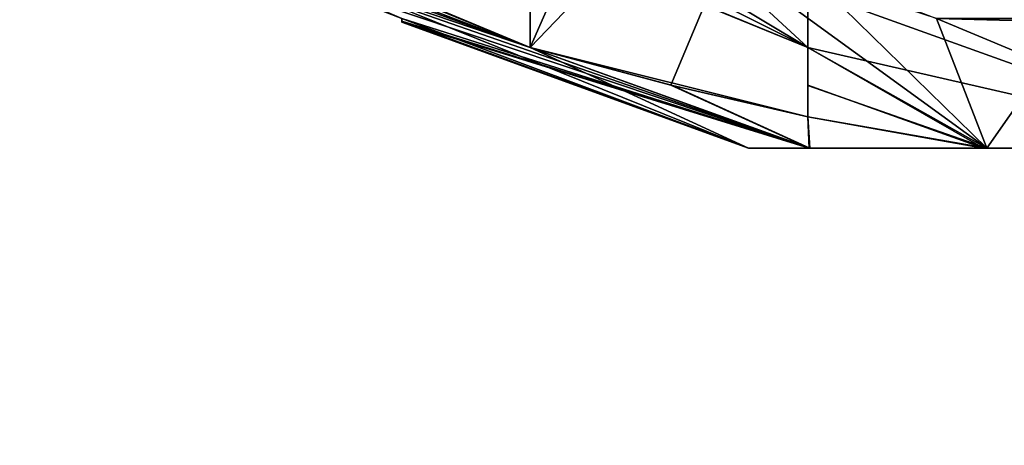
# Model space of a CAD drawing. Header units: millimetres. Extents: x -682 to 137, y -14 to 967.
# Tile 407 of 656: x -1.482 to -0.638, y 951.545 to 951.91. Entities that reach past the tile are written whole.
import ezdxf

# ---------------------------------------------------------------- set-up
doc = ezdxf.new("R2010")
doc.units = ezdxf.units.MM
doc.header["$LTSCALE"] = 65.185185
for name, color, linetype in [('1844', 7, 'CONTINUOUS'), ('2143', 7, 'CONTINUOUS'), ('2144', 7, 'CONTINUOUS'), ('2145', 7, 'CONTINUOUS'), ('2146', 7, 'CONTINUOUS'), ('2725', 7, 'CONTINUOUS'), ('2726', 7, 'CONTINUOUS'), ('2727', 7, 'CONTINUOUS'), ('2728', 7, 'CONTINUOUS'), ('3024', 7, 'CONTINUOUS'), ('3734', 7, 'CONTINUOUS'), ('3748', 7, 'CONTINUOUS'), ('4', 7, 'CONTINUOUS'), ('5', 7, 'CONTINUOUS'), ('6', 7, 'CONTINUOUS'), ('7', 7, 'CONTINUOUS')]:
    doc.layers.add(name, color=color, linetype=linetype)

msp = doc.modelspace()

# ---------------------------------------------------------------- linework, layer by layer
at = {"layer": '1844', "color": 7, "linetype": 'CONTINUOUS', "true_color": 0x999999}
msp.add_3dface([(-0.696, 951.91109, 0.93058), (-0.577, 951.90813, 0.99929), (-0.458, 951.91109, 1.06799), (-0.696, 951.91109, 0.93058)], dxfattribs=at)
at = {"layer": '2143', "color": 7, "linetype": 'CONTINUOUS', "true_color": 0x999999}
for points in [[(-0.806, 951.88641, 0.74011), (-0.806, 952.19281, 0.74011), (-0.806, 952.16089, 0.60092), (-0.806, 951.88641, 0.74011)], [(-0.806, 952.13408, 0.46529), (-0.806, 951.88641, 0.74011), (-0.806, 952.16089, 0.60092), (-0.806, 952.13408, 0.46529)], [(-0.806, 951.82687, 0.46529), (-0.806, 951.88641, 0.74011), (-0.806, 952.13408, 0.46529), (-0.806, 951.82687, 0.46529)], [(-0.806, 951.82687, 0.46529), (-0.806, 951.85404, 0.60092), (-0.806, 951.88641, 0.74011), (-0.806, 951.82687, 0.46529)]]:
    msp.add_3dface(points, dxfattribs=at)
at = {"layer": '2144', "color": 7, "linetype": 'CONTINUOUS', "true_color": 0x999999}
msp.add_3dface([(-0.806, 951.88641, 0.74011), (-0.92503, 951.93537, 0.80883), (-0.806, 952.19281, 0.74011), (-0.806, 951.88641, 0.74011)], dxfattribs=at)
at = {"layer": '2145', "color": 7, "linetype": 'CONTINUOUS', "true_color": 0x999999}
for points in [[(-1.044, 951.88642, 0.32788), (-0.92346, 952.16089, 0.39747), (-1.044, 952.19282, 0.32788), (-1.044, 951.88642, 0.32788)], [(-1.044, 951.88642, 0.32788), (-0.806, 952.13408, 0.46529), (-0.92346, 952.16089, 0.39747), (-1.044, 951.88642, 0.32788)], [(-1.044, 951.88642, 0.32788), (-0.92344, 951.85404, 0.39749), (-0.806, 952.13408, 0.46529), (-1.044, 951.88642, 0.32788)], [(-0.92344, 951.85404, 0.39749), (-0.806, 951.82687, 0.46529), (-0.806, 952.13408, 0.46529), (-0.92344, 951.85404, 0.39749)]]:
    msp.add_3dface(points, dxfattribs=at)
at = {"layer": '2146', "color": 7, "linetype": 'CONTINUOUS', "true_color": 0x999999}
msp.add_3dface([(-1.16303, 951.93538, 0.3966), (-1.044, 951.88642, 0.32788), (-1.044, 952.19282, 0.32788), (-1.16303, 951.93538, 0.3966)], dxfattribs=at)
at = {"layer": '2725', "color": 7, "linetype": 'CONTINUOUS', "true_color": 0x999999}
msp.add_3dface([(-1.044, 951.88642, -0.32788), (-1.16115, 951.9346, -0.39552), (-1.044, 952.19282, -0.32788), (-1.044, 951.88642, -0.32788)], dxfattribs=at)
at = {"layer": '2726', "color": 7, "linetype": 'CONTINUOUS', "true_color": 0x999999}
for points in [[(-1.044, 951.88642, -0.32788), (-1.044, 952.19282, -0.32788), (-0.92345, 952.16089, -0.39748), (-1.044, 951.88642, -0.32788)], [(-1.044, 951.88642, -0.32788), (-0.92345, 952.16089, -0.39748), (-0.806, 952.13408, -0.46529), (-1.044, 951.88642, -0.32788)], [(-0.806, 951.82687, -0.46529), (-1.044, 951.88642, -0.32788), (-0.806, 952.13408, -0.46529), (-0.806, 951.82687, -0.46529)], [(-0.806, 951.82687, -0.46529), (-0.92219, 951.85374, -0.39821), (-1.044, 951.88642, -0.32788), (-0.806, 951.82687, -0.46529)]]:
    msp.add_3dface(points, dxfattribs=at)
at = {"layer": '2727', "color": 7, "linetype": 'CONTINUOUS', "true_color": 0x999999}
for points in [[(-0.806, 951.88641, -0.74011), (-0.806, 952.16089, -0.60093), (-0.806, 952.19281, -0.74011), (-0.806, 951.88641, -0.74011)], [(-0.806, 951.88641, -0.74011), (-0.806, 952.13408, -0.46529), (-0.806, 952.16089, -0.60093), (-0.806, 951.88641, -0.74011)], [(-0.806, 951.88641, -0.74011), (-0.806, 951.85373, -0.59942), (-0.806, 952.13408, -0.46529), (-0.806, 951.88641, -0.74011)], [(-0.806, 951.85373, -0.59942), (-0.806, 951.82687, -0.46529), (-0.806, 952.13408, -0.46529), (-0.806, 951.85373, -0.59942)]]:
    msp.add_3dface(points, dxfattribs=at)
at = {"layer": '2728', "color": 7, "linetype": 'CONTINUOUS', "true_color": 0x999999}
msp.add_3dface([(-0.92315, 951.9346, -0.80775), (-0.806, 951.88641, -0.74011), (-0.806, 952.19281, -0.74011), (-0.92315, 951.9346, -0.80775)], dxfattribs=at)
at = {"layer": '3024', "color": 7, "linetype": 'CONTINUOUS', "true_color": 0x999999}
msp.add_3dface([(-0.458, 951.91109, -1.06799), (-0.577, 951.90812, -0.99929), (-0.696, 951.91109, -0.93058), (-0.458, 951.91109, -1.06799)], dxfattribs=at)
at = {"layer": '3734', "color": 7, "linetype": 'CONTINUOUS', "true_color": 0x96918c}
for points in [[(-3.39903, 867.5, -10.46115), (0, 867.5, -11), (-3.39875, 953.8, -10.46176), (-3.39903, 867.5, -10.46115)], [(0, 867.5, 11), (-3.39903, 867.5, 10.46115), (0, 953.8, 11), (0, 867.5, 11)], [(0, 953.8, 11), (-3.39903, 867.5, 10.46115), (-3.39875, 953.8, 10.46176), (0, 953.8, 11)], [(0, 867.5, -11), (0, 953.8, -11), (-3.39875, 953.8, -10.46176), (0, 867.5, -11)]]:
    msp.add_3dface(points, dxfattribs=at)
at = {"layer": '3748', "color": 7, "linetype": 'CONTINUOUS', "true_color": 0x96918c}
for points in [[(-3.88113, 865.50436, 14.48464), (0, 865.50436, 14.9956), (-3.65528, 965.50436, 13.64169), (-3.88113, 865.50436, 14.48464)], [(0, 865.50436, -14.9956), (-3.88113, 865.50436, -14.48464), (0, 965.50436, -14.12291), (0, 865.50436, -14.9956)], [(0, 965.50436, -14.12291), (-3.88113, 865.50436, -14.48464), (-3.65528, 965.50436, -13.64169), (0, 965.50436, -14.12291)], [(-3.65528, 965.50436, 13.64169), (0, 865.50436, 14.9956), (0, 965.50436, 14.12291), (-3.65528, 965.50436, 13.64169)]]:
    msp.add_3dface(points, dxfattribs=at)
at = {"layer": '4', "color": 7, "linetype": 'CONTINUOUS', "true_color": 0x999999}
for points in [[(-1.154, 952.09498, -1.20339), (-0.806, 951.88641, -0.74011), (-1.154, 952.06043, -1.06799), (-1.154, 952.09498, -1.20339)], [(-0.806, 951.88641, -0.74011), (-1.154, 952.09498, -1.20339), (-0.934, 952.00453, -1.06799), (-0.806, 951.88641, -0.74011)], [(-1.502, 952.06045, -0.46529), (-1.502, 952.0772, -0.60279), (-1.044, 951.88642, -0.32788), (-1.502, 952.06045, -0.46529)], [(-1.044, 951.88642, -0.32788), (-1.502, 952.0772, -0.60279), (-1.16115, 951.9346, -0.39552), (-1.044, 951.88642, -0.32788)], [(-0.85684, 951.8), (-1.154, 951.91112, -0.13741), (-1.502, 952.06045, -0.46529), (-0.85684, 951.8)], [(-0.85684, 951.8), (-1.502, 952.06045, -0.46529), (-1.044, 951.88642, -0.32788), (-0.85684, 951.8)], [(-0.806, 951.88641, -0.74011), (-0.92315, 951.9346, -0.80775), (-1.154, 952.06043, -1.06799), (-0.806, 951.88641, -0.74011)], [(-0.65268, 951.8, -0.55496), (-0.806, 951.88641, -0.74011), (-0.934, 952.00453, -1.06799), (-0.65268, 951.8, -0.55496)], [(-0.81235, 951.95643, -0.99776), (-0.65268, 951.8, -0.55496), (-0.934, 952.00453, -1.06799), (-0.81235, 951.95643, -0.99776)], [(-0.696, 951.91109, -0.93058), (-0.65268, 951.8, -0.55496), (-0.81235, 951.95643, -0.99776), (-0.696, 951.91109, -0.93058)], [(-1.154, 951.9089, -0.06875), (-1.154, 951.91112, -0.13741), (-0.85684, 951.8), (-1.154, 951.9089, -0.06875)], [(-1.154, 951.90816), (-1.154, 951.9089, -0.06875), (-0.85684, 951.8), (-1.154, 951.90816)], [(-0.577, 951.90812, -0.99929), (-0.65268, 951.8, -0.55496), (-0.696, 951.91109, -0.93058), (-0.577, 951.90812, -0.99929)], [(-0.4236, 951.8, -0.74481), (-0.65268, 951.8, -0.55496), (-0.577, 951.90812, -0.99929), (-0.4236, 951.8, -0.74481)], [(-0.80437, 951.8, -0.2949), (-0.85684, 951.8), (-1.044, 951.88642, -0.32788), (-0.80437, 951.8, -0.2949)], [(-0.92219, 951.85374, -0.39821), (-0.80437, 951.8, -0.2949), (-1.044, 951.88642, -0.32788), (-0.92219, 951.85374, -0.39821)], [(-0.806, 951.88641, -0.74011), (-0.65268, 951.8, -0.55496), (-0.806, 951.85373, -0.59942), (-0.806, 951.88641, -0.74011)], [(-0.806, 951.82687, -0.46529), (-0.80437, 951.8, -0.2949), (-0.92219, 951.85374, -0.39821), (-0.806, 951.82687, -0.46529)], [(-0.806, 951.85373, -0.59942), (-0.65268, 951.8, -0.55496), (-0.806, 951.82687, -0.46529), (-0.806, 951.85373, -0.59942)], [(-0.65268, 951.8, -0.55496), (-0.80437, 951.8, -0.2949), (-0.806, 951.82687, -0.46529), (-0.65268, 951.8, -0.55496)]]:
    msp.add_3dface(points, dxfattribs=at)
at = {"layer": '5', "color": 7, "linetype": 'CONTINUOUS', "true_color": 0x999999}
for points in [[(-0.85684, 951.8), (-0.80437, 951.8, -0.2949), (-0.8049, 951.8, 0.29356), (-0.85684, 951.8)], [(-0.8049, 951.8, 0.29356), (-0.80437, 951.8, -0.2949), (-0.65564, 951.8, 0.5515), (-0.8049, 951.8, 0.29356)], [(-0.80437, 951.8, -0.2949), (-0.65268, 951.8, -0.55496), (-0.65564, 951.8, 0.5515), (-0.80437, 951.8, -0.2949)], [(-0.65564, 951.8, 0.5515), (-0.65268, 951.8, -0.55496), (-0.4295, 951.8, 0.74142), (-0.65564, 951.8, 0.5515)], [(-0.65268, 951.8, -0.55496), (-0.4236, 951.8, -0.74481), (-0.4295, 951.8, 0.74142), (-0.65268, 951.8, -0.55496)]]:
    msp.add_3dface(points, dxfattribs=at)
at = {"layer": '6', "color": 7, "linetype": 'CONTINUOUS', "true_color": 0x999999}
for points in [[(-1.392, 952.00456, 0.27482), (-1.044, 951.88642, 0.32788), (-1.62121, 952.09559, 0.39646), (-1.392, 952.00456, 0.27482)], [(-1.62121, 952.09559, 0.39646), (-1.044, 951.88642, 0.32788), (-1.502, 952.06045, 0.46529), (-1.62121, 952.09559, 0.39646)], [(-1.154, 952.06043, 1.06799), (-1.27321, 952.0772, 0.99916), (-0.806, 951.88641, 0.74011), (-1.154, 952.06043, 1.06799)], [(-0.806, 951.88641, 0.74011), (-1.27321, 952.0772, 0.99916), (-0.92503, 951.93537, 0.80883), (-0.806, 951.88641, 0.74011)], [(-1.044, 951.88642, 0.32788), (-1.16303, 951.93538, 0.3966), (-1.502, 952.06045, 0.46529), (-1.044, 951.88642, 0.32788)], [(-0.4295, 951.8, 0.74142), (-0.696, 951.91109, 0.93058), (-1.154, 952.06043, 1.06799), (-0.4295, 951.8, 0.74142)], [(-0.4295, 951.8, 0.74142), (-1.154, 952.06043, 1.06799), (-0.806, 951.88641, 0.74011), (-0.4295, 951.8, 0.74142)], [(-1.27309, 951.95753, 0.20617), (-0.8049, 951.8, 0.29356), (-1.392, 952.00456, 0.27482), (-1.27309, 951.95753, 0.20617)], [(-1.392, 952.00456, 0.27482), (-0.8049, 951.8, 0.29356), (-1.044, 951.88642, 0.32788), (-1.392, 952.00456, 0.27482)], [(-1.154, 951.91112, 0.13741), (-0.8049, 951.8, 0.29356), (-1.27309, 951.95753, 0.20617), (-1.154, 951.91112, 0.13741)], [(-1.154, 951.9089, 0.06875), (-0.8049, 951.8, 0.29356), (-1.154, 951.91112, 0.13741), (-1.154, 951.9089, 0.06875)], [(-1.154, 951.90816), (-0.8049, 951.8, 0.29356), (-1.154, 951.9089, 0.06875), (-1.154, 951.90816)], [(-1.154, 951.90816), (-0.85684, 951.8), (-0.8049, 951.8, 0.29356), (-1.154, 951.90816)], [(-0.696, 951.91109, 0.93058), (-0.4295, 951.8, 0.74142), (-0.577, 951.90813, 0.99929), (-0.696, 951.91109, 0.93058)], [(-1.044, 951.88642, 0.32788), (-0.8049, 951.8, 0.29356), (-0.92344, 951.85404, 0.39749), (-1.044, 951.88642, 0.32788)], [(-0.65564, 951.8, 0.5515), (-0.4295, 951.8, 0.74142), (-0.806, 951.88641, 0.74011), (-0.65564, 951.8, 0.5515)], [(-0.806, 951.85404, 0.60092), (-0.65564, 951.8, 0.5515), (-0.806, 951.88641, 0.74011), (-0.806, 951.85404, 0.60092)], [(-0.92344, 951.85404, 0.39749), (-0.8049, 951.8, 0.29356), (-0.806, 951.82687, 0.46529), (-0.92344, 951.85404, 0.39749)], [(-0.806, 951.82687, 0.46529), (-0.65564, 951.8, 0.5515), (-0.806, 951.85404, 0.60092), (-0.806, 951.82687, 0.46529)], [(-0.8049, 951.8, 0.29356), (-0.65564, 951.8, 0.5515), (-0.806, 951.82687, 0.46529), (-0.8049, 951.8, 0.29356)]]:
    msp.add_3dface(points, dxfattribs=at)
at = {"layer": '7', "color": 7, "linetype": 'CONTINUOUS', "true_color": 0x999999}
for points in [[(-1.154, 951.91112, -0.13741), (-1.154, 951.9089, -0.06875), (-1.154, 951.91112, 0.13741), (-1.154, 951.91112, -0.13741)], [(-1.154, 951.9089, -0.06875), (-1.154, 951.9089, 0.06875), (-1.154, 951.91112, 0.13741), (-1.154, 951.9089, -0.06875)], [(-1.154, 951.9089, -0.06875), (-1.154, 951.90816), (-1.154, 951.9089, 0.06875), (-1.154, 951.9089, -0.06875)]]:
    msp.add_3dface(points, dxfattribs=at)

doc.saveas('drawing.dxf')
